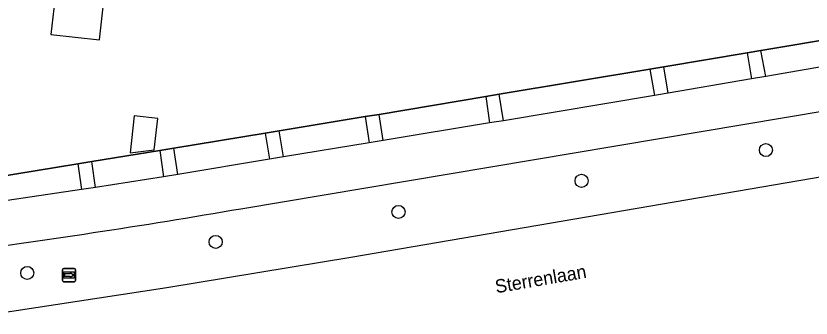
# Model space of a CAD drawing. Extents: x 162398 to 163643, y 386453 to 387397.
# Drawn here: x 162787.9 to 162847.5, y 386468.2 to 386490.8 of the extents above; entities that cross this region are included whole.
import ezdxf

# ---------------------------------------------------------------- set-up
doc = ezdxf.new("R2010")
doc.units = 0
for name, color, linetype in [('IMGEO_Berm_groen', 7, 'Continuous'), ('IMGEO_Boom', 7, 'Continuous'), ('IMGEO_Fietspad_gesloten', 7, 'Continuous'), ('IMGEO_Muur', 7, 'Continuous'), ('IMGEO_Openbare_ruimte_label', 7, 'Continuous'), ('IMGEO_Pand', 7, 'Continuous'), ('IMGEO_Rijbaan_regionaal_gesloten', 7, 'Continuous'), ('IMGEO_Voetpad_open', 7, 'Continuous'), ('IMGEO_Wegwijzer', 7, 'Continuous')]:
    doc.layers.add(name, color=color, linetype=linetype)

msp = doc.modelspace()

# ---------------------------------------------------------------- linework, layer by layer
at = {"layer": 'IMGEO_Berm_groen'}
for points in [[(162843.7, 386488.2), (162849.813, 386489.227)], [(162836.445, 386486.987), (162842.686, 386488.031)], [(162824.113, 386484.926), (162835.397, 386486.812)], [(162815.12, 386483.423), (162823.1, 386484.757)], [(162807.628, 386482.175), (162814.087, 386483.25)], [(162799.759, 386480.888), (162806.583, 386482.004)], [(162793.604, 386479.882), (162798.698, 386480.715)], [(162786.293, 386478.687), (162792.57, 386479.713)]]:
    msp.add_lwpolyline(points, dxfattribs=at)
at = {"layer": 'IMGEO_Boom'}
for centre in [(162844.084, 386480.748), (162830.277, 386478.438), (162816.57, 386476.105), (162802.881, 386473.862), (162788.772, 386471.533)]:
    msp.add_circle(centre, 0.489, dxfattribs=at)
at = {"layer": 'IMGEO_Fietspad_gesloten'}
for points in [[(162804.768, 386476.35), (162861.06, 386485.799), (162905.159, 386493.366), (162932.516, 386498.306)], [(162850.118, 386487.308), (162844.08, 386486.261)], [(162843.001, 386486.093), (162836.774, 386485.016)], [(162844.08, 386486.261), (162843.001, 386486.093)], [(162835.735, 386484.841), (162824.424, 386482.946)], [(162836.774, 386485.016), (162835.735, 386484.841)], [(162823.395, 386482.775), (162815.431, 386481.452)], [(162824.424, 386482.946), (162823.395, 386482.775)], [(162814.38, 386481.289), (162807.956, 386480.23)], [(162815.431, 386481.452), (162814.38, 386481.289)], [(162806.907, 386480.059), (162800.057, 386478.909)], [(162807.956, 386480.23), (162806.907, 386480.059)], [(162800.057, 386478.909), (162798.984, 386478.728)], [(162798.984, 386478.728), (162793.885, 386477.95)], [(162792.835, 386477.802), (162786.584, 386476.86)], [(162793.885, 386477.95), (162792.835, 386477.802)]]:
    msp.add_lwpolyline(points, dxfattribs=at)
msp.add_arc((162712.214, 387012.192), 543.777, 277.44039, 279.7998, dxfattribs=at)
at = {"layer": 'IMGEO_Muur'}
for points in [[(162849.813, 386489.227), (162843.7, 386488.2)], [(162842.686, 386488.031), (162836.445, 386486.987)], [(162843.7, 386488.2), (162842.686, 386488.031)], [(162835.397, 386486.812), (162824.113, 386484.926)], [(162836.445, 386486.987), (162835.397, 386486.812)], [(162824.113, 386484.926), (162823.1, 386484.757)], [(162823.1, 386484.757), (162815.12, 386483.423)], [(162814.087, 386483.25), (162807.628, 386482.175)], [(162815.12, 386483.423), (162814.087, 386483.25)], [(162806.583, 386482.004), (162799.759, 386480.888)], [(162807.628, 386482.175), (162806.583, 386482.004)], [(162798.698, 386480.715), (162793.604, 386479.882)], [(162799.759, 386480.888), (162798.698, 386480.715)], [(162792.57, 386479.713), (162786.293, 386478.687)], [(162793.604, 386479.882), (162792.57, 386479.713)]]:
    msp.add_lwpolyline(points, dxfattribs=at)
at = {"layer": 'IMGEO_Pand'}
for points in [[(162791.063, 386493.969), (162790.542, 386489.413), (162794.176, 386488.997), (162794.669, 386493.304), (162798.065, 386492.915), (162798.363, 386495.51)], [(162796.47, 386480.543), (162798.278, 386480.76), (162798.548, 386483.117), (162796.788, 386483.318), (162796.47, 386480.543)]]:
    msp.add_lwpolyline(points, dxfattribs=at)
at = {"layer": 'IMGEO_Rijbaan_regionaal_gesloten'}
msp.add_lwpolyline([(162929.522, 386492.67), (162813.011, 386472.696), (162799.219, 386470.423), (162784.312, 386468.15)], dxfattribs=at)
at = {"layer": 'IMGEO_Voetpad_open'}
for points in [[(162842.686, 386488.031), (162843.7, 386488.2)], [(162842.686, 386488.031), (162843.001, 386486.093)], [(162844.08, 386486.261), (162843.7, 386488.2)], [(162835.397, 386486.812), (162836.445, 386486.987)], [(162835.397, 386486.812), (162835.735, 386484.841)], [(162836.774, 386485.016), (162836.445, 386486.987)], [(162823.1, 386484.757), (162824.113, 386484.926)], [(162824.424, 386482.946), (162824.113, 386484.926)], [(162823.1, 386484.757), (162823.395, 386482.775)], [(162814.087, 386483.25), (162815.12, 386483.423)], [(162814.087, 386483.25), (162814.38, 386481.289)], [(162815.431, 386481.452), (162815.12, 386483.423)], [(162806.583, 386482.004), (162807.628, 386482.175)], [(162806.583, 386482.004), (162806.907, 386480.059)], [(162807.956, 386480.23), (162807.628, 386482.175)], [(162798.698, 386480.715), (162799.759, 386480.888)], [(162798.698, 386480.715), (162798.984, 386478.728)], [(162800.057, 386478.909), (162799.759, 386480.888)], [(162792.57, 386479.713), (162793.604, 386479.882)], [(162792.57, 386479.713), (162792.835, 386477.802)], [(162793.885, 386477.95), (162793.604, 386479.882)]]:
    msp.add_lwpolyline(points, dxfattribs=at)
at = {"layer": 'IMGEO_Wegwijzer'}
for p, q in [((162791.402, 386470.98), (162791.402, 386471.78)), ((162791.402, 386471.78), (162791.402, 386470.98)), ((162791.502, 386471.88), (162792.292, 386471.88)), ((162792.292, 386471.88), (162791.502, 386471.88)), ((162792.392, 386471.78), (162792.392, 386470.98)), ((162792.392, 386470.98), (162792.392, 386471.78)), ((162792.292, 386470.88), (162791.502, 386470.88)), ((162791.502, 386470.88), (162792.292, 386470.88))]:
    msp.add_line(p, q, dxfattribs=at)
for points in [[(162791.503, 386471.612), (162792.291, 386471.612), (162792.291, 386471.148), (162791.503, 386471.148), (162791.503, 386471.612)], [(162791.568, 386471.464), (162791.568, 386471.38), (162791.568, 386471.296), (162791.979, 386471.296), (162791.979, 386471.213), (162792.226, 386471.38), (162791.979, 386471.547), (162791.979, 386471.464), (162791.568, 386471.464)]]:
    msp.add_lwpolyline(points, dxfattribs=at)
for centre, start, end in [((162791.502, 386471.78), 90, 180), ((162791.502, 386471.78), 90, 180), ((162792.292, 386471.78), 0, 90), ((162792.292, 386471.78), 360, 90), ((162791.502, 386470.98), 180, 270), ((162791.502, 386470.98), 180, 270), ((162792.292, 386470.98), 270, 0), ((162792.292, 386470.98), 270, 0)]:
    msp.add_arc(centre, 0.1, start, end, dxfattribs=at)

# ---------------------------------------------------------------- texts
at = {"layer": 'IMGEO_Openbare_ruimte_label'}
msp.add_text('Sterrenlaan', height=1, rotation=9.72597, dxfattribs=at).set_placement((162823.891, 386470.009))

doc.saveas('drawing.dxf')
